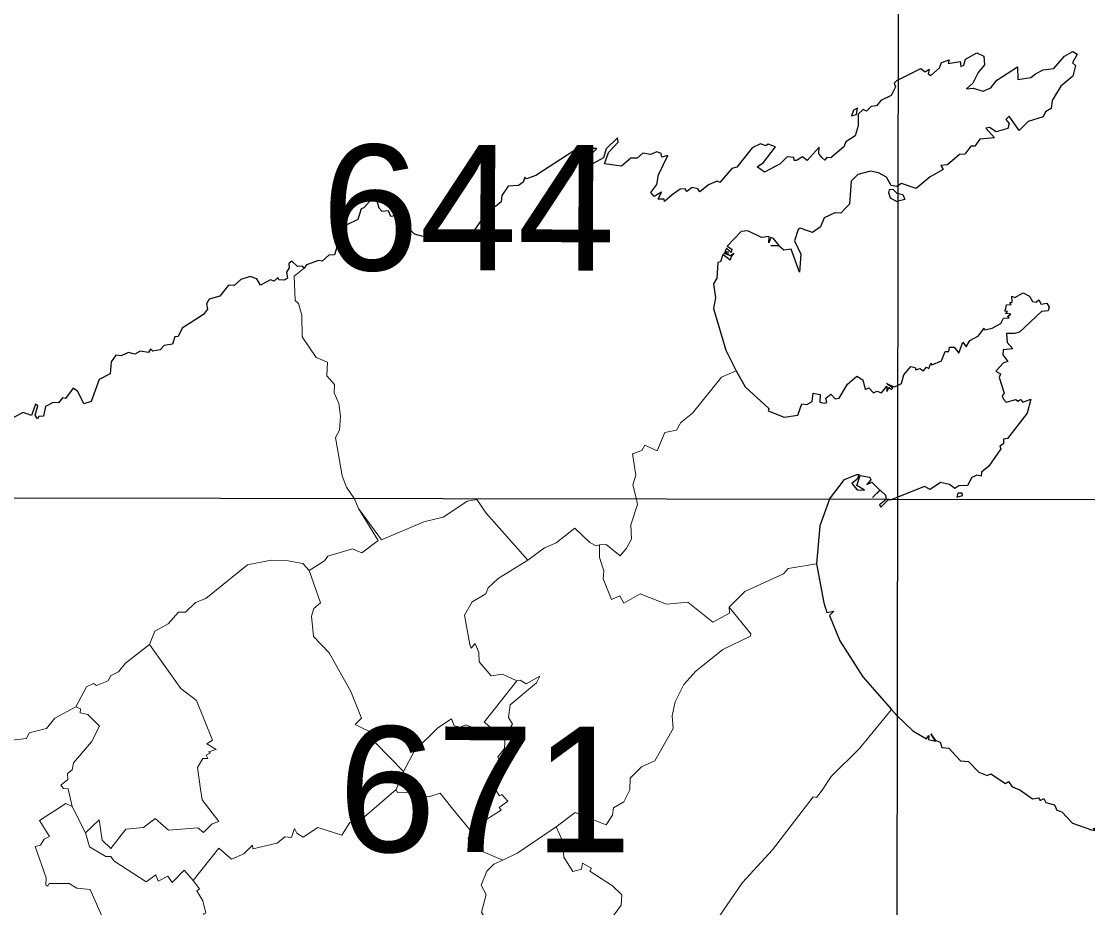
# Model space of a CAD drawing. Extents: x 487425 to 492029, y 4383576 to 4386788.
# Drawn here: x 491692.8 to 491858.4, y 4385763.8 to 4385901.4 of the extents above; entities that cross this region are included whole.
import ezdxf
from ezdxf.enums import TextEntityAlignment as Align

# ---------------------------------------------------------------- set-up
doc = ezdxf.new("R2010")
doc.units = 0
doc.header["$LTSCALE"] = 4
doc.linetypes.add('DOTTED', pattern=[1.5, 0.3, -1.2])
for name, color, linetype, lineweight in [('1', 7, 'Continuous', 13), ('2', 7, 'DOTTED', 13), ('3', 7, 'Continuous', 25)]:
    doc.layers.add(name, color=color, linetype=linetype, lineweight=lineweight)

msp = doc.modelspace()

# ---------------------------------------------------------------- linework, layer by layer
at = {"layer": '1', "lineweight": 25}
for p, q in [((491828.28, 4385375.63), (491829.07, 4385917.58)), ((491551.82, 4385827.64), (491967.5, 4385827.04))]:
    msp.add_line(p, q, dxfattribs=at)
at = {"layer": '3', "lineweight": 13}
msp.add_line((491744.54, 4385827.3), (491745.15, 4385825.79), dxfattribs=at)
at = {"layer": '3'}
msp.add_line((491828.8, 4385827.51), (491828.02, 4385827.2), dxfattribs=at)
for points in [[(491828.79, 4385892.24), (491832.55, 4385894.11), (491833.19, 4385893.58), (491833.83, 4385893.99), (491833.68, 4385893.29), (491834.1, 4385893.03), (491835.43, 4385894.2), (491835.76, 4385895.05), (491836.95, 4385895.47), (491836.78, 4385894.91), (491838.63, 4385895.18), (491838.75, 4385894.42), (491839.19, 4385894.65), (491839.47, 4385895.59), (491841.23, 4385896.56), (491842.29, 4385896.05), (491842.43, 4385894.67), (491841.43, 4385893.51)], [(491850.33, 4385893.27), (491851.54, 4385893.9), (491853.21, 4385894.1), (491854.87, 4385896.02), (491856.14, 4385896.77), (491856.8, 4385896.35), (491856.08, 4385894.98), (491856.55, 4385894.56), (491856.12, 4385892.95), (491854.27, 4385891.37), (491852.91, 4385889.16), (491852.78, 4385887.9), (491851.89, 4385887.41), (491851.55, 4385886.62)], [(491841.43, 4385893.51), (491840.58, 4385891.83), (491839.62, 4385890.97), (491840.67, 4385891.08), (491842.21, 4385890.58), (491843.42, 4385891.11), (491844.33, 4385892.29), (491847.52, 4385894.4), (491847.57, 4385892.4), (491849.62, 4385892.72), (491850.33, 4385893.27)], [(491828.79, 4385892.24), (491828.36, 4385891.82), (491828.57, 4385891.27), (491827.9, 4385889.92), (491826.29, 4385889.13), (491825.63, 4385888.31), (491824.8, 4385888.19), (491824.08, 4385887.49), (491823.59, 4385887.74), (491822.8, 4385887.04), (491822.8, 4385885.21), (491822.31, 4385883.66), (491820.88, 4385882.71), (491820.56, 4385881.97), (491818.52, 4385880.26), (491817.91, 4385880.28), (491817.61, 4385879.89), (491817.15, 4385880.27)], [(491851.55, 4385886.62), (491849.19, 4385885.89), (491847.78, 4385884.47), (491846.26, 4385886.73), (491845.75, 4385886.18), (491846.23, 4385885.6), (491846.06, 4385884.82), (491844.22, 4385884.29), (491843.18, 4385884.95), (491842.64, 4385884.84), (491843.98, 4385883.37), (491841.71, 4385883.13), (491840.92, 4385882.04), (491840.28, 4385882.05)], [(491787.45, 4385880.18), (491786.03, 4385878.96), (491783.4, 4385879.29), (491784, 4385881.07), (491785.5, 4385882.67), (491785.4, 4385883.37), (491783.65, 4385881.66), (491783.21, 4385880.25), (491781.63, 4385879.36), (491780.78, 4385879.75), (491780.76, 4385880.23), (491782.21, 4385881.68), (491780.19, 4385881.7)], [(491780.19, 4385881.7), (491779.48, 4385881.88), (491772.7, 4385877.48), (491771.27, 4385876.97), (491771.02, 4385877.26), (491770.77, 4385876.45), (491770.02, 4385875.92), (491768.4, 4385875.86), (491767.45, 4385874.4), (491767.34, 4385873.42), (491766.47, 4385872.7), (491765.5, 4385872.42)], [(491808.47, 4385882.12), (491807.61, 4385882.42), (491806.32, 4385881.8), (491803.95, 4385878.79), (491803.18, 4385878.61), (491801.32, 4385876.42), (491800.86, 4385876.61), (491799.56, 4385876.04), (491798.19, 4385874.94), (491797.89, 4385875.45), (491797.02, 4385875.61), (491796.16, 4385874.99), (491795.9, 4385875.41), (491795.12, 4385875.37), (491793.92, 4385874.5)], [(491817.15, 4385880.27), (491816.7, 4385880.9), (491816.71, 4385881.91), (491814.86, 4385879.82), (491814.15, 4385880.38), (491813.23, 4385879.82), (491812.86, 4385879.85), (491812.81, 4385880.3), (491811.76, 4385880.4), (491810.69, 4385879.3), (491808.26, 4385878.04), (491807.1, 4385878.84), (491808.1, 4385879.5), (491809.97, 4385881.95), (491808.79, 4385882.38), (491808.47, 4385882.12)], [(491840.28, 4385882.05), (491839.36, 4385880.83), (491838.51, 4385880.77), (491836.69, 4385879.17), (491835.62, 4385879.06), (491835.98, 4385878.42), (491833.98, 4385877.31), (491831.82, 4385875.48), (491829.53, 4385876.28), (491828.79, 4385875.79)], [(491793.92, 4385874.5), (491792.72, 4385873.48), (491792.63, 4385873.82), (491791.72, 4385873.84), (491792.24, 4385874.9), (491791.1, 4385874.22), (491790.57, 4385874.85), (491791.52, 4385876.12), (491791.78, 4385877.62), (491793.22, 4385880.6), (491792.29, 4385880.35), (491792.2, 4385880.91), (491791.5, 4385881.2), (491790.52, 4385880.76), (491789.34, 4385880.95), (491788.44, 4385880.18), (491787.45, 4385880.18)], [(491828.79, 4385875.79), (491827.91, 4385875.95), (491827.19, 4385877.25), (491825.96, 4385877.89), (491824.73, 4385878.15), (491822.72, 4385877.63), (491821.68, 4385876.63), (491821.45, 4385873.07), (491820.75, 4385872.37)], [(491828.79, 4385874.75), (491828.21, 4385875.34), (491827.63, 4385875.25), (491827.51, 4385874.84), (491827.77, 4385874.05), (491828.8, 4385873.44)], [(491745.97, 4385872.46), (491747.31, 4385873.94), (491748.09, 4385873.43), (491748.35, 4385872.46)], [(491828.79, 4385874.75), (491829.73, 4385874.56), (491830.04, 4385873.79), (491828.8, 4385873.44)], [(491745.97, 4385872.46), (491745.57, 4385872.3), (491745.07, 4385870.65), (491743.35, 4385869.82), (491742.32, 4385868.05), (491741.43, 4385865.19), (491740.55, 4385865.1), (491739.54, 4385864.2), (491738.94, 4385864.32), (491737.11, 4385863.6), (491736.72, 4385863.12)], [(491748.35, 4385872.46), (491748.77, 4385871.97), (491749.77, 4385872.08), (491750.13, 4385871.17), (491751.19, 4385871.36), (491751.86, 4385870.62), (491752.81, 4385870.86), (491752.41, 4385869.78), (491753.81, 4385868.45), (491755.73, 4385867.92), (491756.81, 4385868.67), (491757.39, 4385868.45), (491757.58, 4385867.83), (491758, 4385868.17), (491758.46, 4385867.76), (491759.76, 4385868.11)], [(491765.5, 4385872.42), (491765.3, 4385871), (491764.52, 4385870.95), (491762.45, 4385868.04), (491761.63, 4385867.79), (491761.23, 4385868.07), (491760.89, 4385867.62), (491759.76, 4385868.11)], [(491820.75, 4385872.37), (491820.08, 4385871.66), (491819.15, 4385871.68), (491817.53, 4385870.91), (491816.94, 4385869.52), (491815.71, 4385868.65), (491813.76, 4385869.31), (491813.46, 4385869.11), (491812.91, 4385867.35), (491813.88, 4385865.26), (491813.66, 4385862.47), (491812.37, 4385866.06), (491811.22, 4385865.88), (491810.54, 4385866.51), (491809.23, 4385866.64)], [(491809.23, 4385866.64), (491810.5, 4385866.64), (491809.64, 4385867.73), (491809.22, 4385867.89), (491808.93, 4385867.05), (491808.94, 4385868.02), (491807.78, 4385867.85), (491805.63, 4385868.89), (491804.6, 4385868.82), (491802.44, 4385866.52), (491803.14, 4385866.08), (491803.08, 4385865.54), (491802.33, 4385866.2), (491802.11, 4385865.76), (491802.65, 4385865.57), (491802.01, 4385865.6), (491802.64, 4385865.27), (491801.9, 4385865.43), (491802.94, 4385865.05), (491803.45, 4385865.42), (491803.07, 4385864.94)], [(491803.07, 4385864.94), (491802.91, 4385864.36), (491801.79, 4385865.23), (491801.41, 4385864.1), (491801, 4385864), (491800.85, 4385861.54), (491800.34, 4385860.65), (491800.63, 4385858.51), (491800.33, 4385856.82), (491802.21, 4385850.35), (491803.86, 4385847.15)], [(491736.72, 4385863.12), (491736.47, 4385863.44), (491735.69, 4385863.37), (491734.81, 4385864.18), (491734.33, 4385863.81), (491734.41, 4385863.14), (491733.96, 4385862.51), (491734.12, 4385861.53), (491733.65, 4385861.24), (491732.8, 4385861.3), (491732.63, 4385861.67), (491732.09, 4385861.07), (491731.52, 4385861.27), (491729.96, 4385860.45), (491729.39, 4385861.47), (491728.32, 4385861.82), (491726.87, 4385861.34), (491725.83, 4385860.39), (491724.99, 4385860.47)], [(491724.99, 4385860.47), (491723.6, 4385858.76), (491721.95, 4385858.29), (491721.55, 4385857.57), (491721.73, 4385856.72), (491721.09, 4385855.91), (491717.77, 4385853.8), (491717.13, 4385852.51), (491716.63, 4385852.44), (491716.27, 4385851.32)], [(491845.73, 4385856.84), (491845.86, 4385857.39), (491846.58, 4385857.47), (491846.34, 4385857.78), (491846.69, 4385857.85), (491846.68, 4385858.74), (491847.13, 4385858.56), (491848.44, 4385859.26), (491849.41, 4385858.75), (491849.87, 4385857.93), (491850.44, 4385857.8), (491850.87, 4385858.18), (491851.23, 4385857.52), (491852.09, 4385857.69), (491852.46, 4385857.04), (491852.33, 4385856.47), (491851.26, 4385856.35), (491847.86, 4385853.15), (491847.1, 4385852.97)], [(491838.43, 4385849.91), (491839.07, 4385851.63), (491839.55, 4385850.91), (491840.15, 4385851.85), (491841.51, 4385852.57), (491842.34, 4385853.8), (491842.46, 4385853.55), (491843.63, 4385853.81), (491844.95, 4385854.51), (491845.35, 4385855.32), (491846.27, 4385855.38), (491846, 4385855.6), (491846.52, 4385855.94), (491845.67, 4385856.07), (491846, 4385856.38), (491845.58, 4385856.42), (491845.73, 4385856.84)], [(491847.1, 4385852.97), (491845.83, 4385852.96), (491845.95, 4385851.57), (491846.82, 4385850.6), (491845.32, 4385850.42), (491845.25, 4385849.65), (491846.03, 4385848.62), (491845.37, 4385848.39), (491844.19, 4385847.1), (491844.91, 4385846.67), (491844.68, 4385846.12), (491845.49, 4385843.71), (491845.16, 4385843.29), (491845.35, 4385842.75), (491845.77, 4385842.3), (491847.29, 4385842.7), (491847.61, 4385842.45), (491848.02, 4385842.69), (491848.37, 4385842.29)], [(491716.27, 4385851.32), (491714.97, 4385851.12), (491714.38, 4385850.42), (491713.21, 4385850.24), (491712.87, 4385850.51), (491712.54, 4385850.01), (491711.23, 4385850.19), (491710.43, 4385849.75), (491709.44, 4385850.03), (491708.27, 4385849.49), (491707.47, 4385849.58), (491706.76, 4385848.57), (491706.58, 4385846.69), (491704.87, 4385845.82), (491703.64, 4385842.4), (491702.5, 4385842.06), (491701.56, 4385843.93)], [(491828.79, 4385844.85), (491829.52, 4385845.19), (491829.86, 4385846.56), (491830.99, 4385847.83), (491831.64, 4385847.67), (491831.74, 4385847.31), (491832.35, 4385847.51), (491832.92, 4385847.18), (491833.39, 4385847.72), (491833.79, 4385847.54), (491834.1, 4385848.36), (491834.25, 4385848.07), (491835.75, 4385848.73), (491836.29, 4385850.15), (491836.87, 4385850.17), (491836.99, 4385850.81), (491837.68, 4385850.81), (491838.43, 4385849.91)], [(491803.86, 4385847.15), (491805.25, 4385844.69), (491808.89, 4385841.32), (491808.8, 4385840.97), (491811.28, 4385839.95), (491813.41, 4385840.29), (491814.03, 4385842.03), (491814.82, 4385841.92), (491815.67, 4385842.38), (491815.82, 4385843.7), (491816.9, 4385843.49), (491816.84, 4385842.31), (491817.49, 4385842.14), (491817.93, 4385842.26), (491817.77, 4385842.93), (491818.54, 4385843.55)], [(491818.54, 4385843.55), (491819.2, 4385842.79), (491819.83, 4385842.92), (491821.15, 4385845.09), (491822.59, 4385846.34), (491823.53, 4385845.75), (491823.88, 4385844.28), (491824.47, 4385844.52), (491825.15, 4385843.76), (491825.69, 4385844.02), (491826.44, 4385843.75), (491827.23, 4385844.8), (491827.22, 4385843.97), (491827.61, 4385844.58), (491827.97, 4385844.24), (491828.17, 4385844.49), (491827.17, 4385845.17), (491828.37, 4385844.66), (491828.79, 4385844.85)], [(491701.56, 4385843.93), (491700.82, 4385844.47), (491699.63, 4385842.88), (491699.16, 4385842.97), (491698.54, 4385842.21), (491697.72, 4385842.23), (491696.56, 4385841.62), (491696.22, 4385840.11), (491695.49, 4385840.05), (491695.32, 4385839.69), (491694.96, 4385840.26), (491695.33, 4385841.73), (491694.98, 4385842), (491694.39, 4385840.21), (491693.07, 4385840.69), (491691.48, 4385839.86), (491691.18, 4385840.48), (491690.62, 4385840.62)], [(491848.37, 4385842.29), (491849.61, 4385842.75), (491849.06, 4385840.59), (491846.01, 4385836.64), (491845.36, 4385836.56), (491845.38, 4385835.82), (491844.78, 4385835.47), (491844.94, 4385835.07), (491843.09, 4385832.33), (491841.95, 4385831.4), (491841.91, 4385830.78), (491841.2, 4385830.94), (491840.47, 4385830.59), (491839.78, 4385829.35), (491838.45, 4385829.32), (491837.82, 4385828.87), (491836.96, 4385829.49)], [(491818.33, 4385827.21), (491820.65, 4385830.27), (491822.56, 4385831.07), (491822.92, 4385831.05), (491822.64, 4385830.34), (491821.83, 4385829.65), (491822.62, 4385828.69), (491823.76, 4385828.63), (491822.58, 4385829.33), (491823.12, 4385830.89), (491824.6, 4385830.65), (491824.75, 4385830.22), (491824.15, 4385829.49), (491824.89, 4385829.85), (491826.14, 4385828.63), (491825.01, 4385827.48), (491826.21, 4385828.6), (491827.02, 4385827.85), (491827.13, 4385827.2)], [(491836.96, 4385829.49), (491835.59, 4385829.83), (491834, 4385828.72), (491833.1, 4385829.18), (491828.8, 4385827.51)], [(491818.33, 4385827.21), (491816.82, 4385823.08), (491816.3, 4385817.18)], [(491827.13, 4385827.2), (491826.1, 4385826.37), (491826.29, 4385825.99), (491827.43, 4385827.13), (491828.02, 4385827.2)], [(491816.3, 4385817.18), (491817.44, 4385811.12), (491817.91, 4385809.61), (491819.03, 4385809.82), (491818.36, 4385809.16), (491819.92, 4385805.2), (491823.53, 4385799.61), (491827.95, 4385794.54), (491828.8, 4385793.65)], [(491828.8, 4385793.65), (491831.3, 4385791.23), (491833.42, 4385789.98), (491833.75, 4385790.54), (491833.7, 4385789.91), (491834.78, 4385789.62), (491834.08, 4385790.8), (491834.74, 4385789.8), (491835.54, 4385789.51), (491835.81, 4385788.64), (491836.87, 4385788.57), (491838.68, 4385786.61)], [(491838.68, 4385786.61), (491839.93, 4385786.48), (491841.56, 4385784.8), (491842.84, 4385784.33), (491843.42, 4385784.56), (491845.7, 4385783.05), (491846.15, 4385783.39), (491846.71, 4385782.55), (491847.92, 4385782.06)], [(491847.92, 4385782.06), (491849.89, 4385780.7), (491850.8, 4385780.83), (491851.09, 4385780.45), (491851.64, 4385780.73), (491851.92, 4385780.11), (491853.27, 4385779.73), (491853.67, 4385778.9), (491854.41, 4385778.66), (491856.11, 4385776.9), (491859.02, 4385775.88), (491859.59, 4385775.75), (491859.28, 4385776.06), (491859.55, 4385776.08), (491860.09, 4385775.46)]]:
    msp.add_lwpolyline(points, dxfattribs=at)
for points in [[(491822.67, 4385887.94), (491822.05, 4385887.64), (491821.78, 4385886.77), (491822.51, 4385886.98)], [(491838.25, 4385828.18), (491838.12, 4385827.56), (491839, 4385827.79), (491838.93, 4385828.14)]]:
    msp.add_lwpolyline(points, close=True, dxfattribs=at)
at = {"layer": '3', "lineweight": 13}
for points in [[(491736.72, 4385863.12), (491735.16, 4385861.85), (491735.31, 4385858.07), (491735.86, 4385857.64), (491736.36, 4385855.83), (491736.42, 4385852.44), (491738.59, 4385849.23), (491740.37, 4385848.49), (491740.24, 4385846.38), (491741.44, 4385845.03), (491741.39, 4385843.72), (491742.09, 4385842.11), (491742.35, 4385840.13), (491742.19, 4385837.96), (491741.61, 4385836.82), (491742.65, 4385830.84), (491743.29, 4385829.09), (491744.54, 4385827.3)], [(491803.86, 4385847.15), (491801.56, 4385846.2), (491797.06, 4385840.59), (491795.26, 4385839.15), (491794.55, 4385837.94), (491792.76, 4385837.57), (491791.59, 4385834.75), (491789.66, 4385835.64), (491789.16, 4385834.8), (491787.74, 4385834.29), (491788.26, 4385830.97), (491787.78, 4385829.47), (491788.33, 4385827.24)], [(491771.45, 4385817.75), (491764.98, 4385825.07), (491763.57, 4385827.15), (491762.05, 4385826.92), (491759.69, 4385825.29)], [(491788.33, 4385827.24), (491788.53, 4385826.41), (491787.46, 4385823.24), (491787.58, 4385821.02), (491786.78, 4385819.64), (491785.81, 4385818.44), (491783.63, 4385820.2), (491782.58, 4385820.12)], [(491745.15, 4385825.79), (491748.24, 4385820.8), (491745.7, 4385818.87), (491744.24, 4385819.5), (491740.39, 4385818.36), (491739.86, 4385817.63), (491737.51, 4385816.15)], [(491745.15, 4385825.79), (491748.75, 4385820.93), (491755.3, 4385823.71), (491758.3, 4385824.44), (491759.69, 4385825.29)], [(491782.58, 4385820.12), (491782.07, 4385819.97), (491781.11, 4385820.51), (491778.79, 4385822.71), (491775.85, 4385820.44), (491774.08, 4385819.66), (491771.45, 4385817.75)], [(491802.76, 4385810.47), (491802.79, 4385809.52), (491800.2, 4385808.13), (491796.33, 4385811.24), (491793.02, 4385810.91), (491788.91, 4385812.52), (491786.4, 4385811.09), (491785.74, 4385812.19), (491784.46, 4385811.62), (491783.16, 4385814.83), (491783.29, 4385816.09), (491782.63, 4385818.17), (491782.58, 4385820.12)], [(491737.51, 4385816.15), (491736.53, 4385817.21), (491734.22, 4385817.63), (491731.58, 4385817.74), (491727.93, 4385817.05), (491721.45, 4385811.81), (491719.83, 4385811.19), (491718.28, 4385809.68), (491717.19, 4385809.7), (491715.62, 4385807.84), (491713.52, 4385806.73), (491712.69, 4385804.66)], [(491771.45, 4385817.75), (491766.84, 4385814.9), (491765.31, 4385813.43), (491764.96, 4385812.5), (491762.84, 4385811.3), (491761.62, 4385809.22), (491762.44, 4385804.66), (491762.68, 4385804.1), (491763.28, 4385804.8), (491763.84, 4385803.41), (491763.9, 4385801.98), (491765.8, 4385799.77), (491767.56, 4385800.03), (491769.77, 4385799.02)], [(491816.3, 4385817.18), (491811.92, 4385816.48), (491811.2, 4385815.64), (491805.17, 4385812.87), (491802.76, 4385810.47)], [(491737.51, 4385816.15), (491739.27, 4385811.11), (491738.25, 4385810.23), (491737.86, 4385809.06), (491738.17, 4385805.89), (491740.63, 4385803.34), (491743.98, 4385797.35), (491745.63, 4385793.22), (491744.63, 4385792.24), (491747.68, 4385790.72), (491747.15, 4385790.22), (491747.79, 4385789.4), (491752.15, 4385784.94), (491751.02, 4385782.11)], [(491802.76, 4385810.47), (491806.14, 4385806.29), (491806.06, 4385805.97), (491801.77, 4385803.9), (491797.57, 4385800.49), (491795.72, 4385798.45), (491794.38, 4385795.73), (491793.9, 4385793.59), (491794.07, 4385791.62), (491791.21, 4385786.61), (491789.13, 4385785.67), (491787.38, 4385783.91), (491787.34, 4385782.07)], [(491712.69, 4385804.66), (491708.98, 4385801.75), (491707.87, 4385800.4), (491706.62, 4385799.78), (491706.25, 4385798.99), (491704.48, 4385798.31), (491704, 4385798.61), (491702.93, 4385798.06), (491701.24, 4385794.96)], [(491712.69, 4385804.66), (491717.56, 4385797.84), (491719.98, 4385795.98), (491722.5, 4385789.82), (491721.61, 4385789.23), (491723.06, 4385788.35), (491721.87, 4385788), (491722.19, 4385787.81), (491721.51, 4385787.48), (491721.74, 4385786.93), (491720.98, 4385786.94), (491720.15, 4385785.54), (491720.62, 4385782.2)], [(491769.77, 4385799.02), (491764.69, 4385792.57), (491766.21, 4385791.38), (491765.16, 4385789.96), (491762.77, 4385791.8), (491761.8, 4385792.16), (491761, 4385791.79), (491760.01, 4385792.03), (491759.63, 4385793.12)], [(491769.77, 4385799.02), (491770.3, 4385799.13), (491771.19, 4385798.57), (491773.34, 4385799.73), (491772.82, 4385798.7), (491768.71, 4385795.3), (491768.46, 4385793.3), (491769.09, 4385792.26), (491767.95, 4385790.46), (491767.85, 4385788.49), (491766.81, 4385787.23), (491767.82, 4385785.16), (491766.82, 4385784.93), (491765.76, 4385783.26), (491766.47, 4385782.09)], [(491701.24, 4385794.96), (491697.98, 4385793.23), (491696.68, 4385791.63), (491693.99, 4385790.96), (491693.6, 4385790.05), (491690.43, 4385789.68)], [(491701.24, 4385794.96), (491701.97, 4385794.67), (491701.94, 4385794.02), (491703.1, 4385793.78), (491704.92, 4385791.98), (491703.71, 4385789.55), (491700.87, 4385786.3), (491700.66, 4385785.21), (491699.98, 4385784.64), (491699.99, 4385783.71), (491698.93, 4385782.83), (491699.33, 4385782.29), (491700.08, 4385782.26)], [(491827.95, 4385794.54), (491823, 4385788.49), (491818.62, 4385784.13), (491817.21, 4385782.05)], [(491759.63, 4385793.12), (491757.5, 4385791.7), (491753.88, 4385788.13), (491752.15, 4385784.94)], [(491700.08, 4385782.26), (491700.67, 4385779.48), (491702.76, 4385775.41)], [(491702.76, 4385775.41), (491704.87, 4385777.42), (491705.36, 4385774.25), (491706.68, 4385772.96), (491709.04, 4385775.97), (491711.75, 4385776.21), (491713.6, 4385777.64), (491715.63, 4385775.82), (491720.22, 4385776.19), (491721.09, 4385775.46), (491722.45, 4385776.82), (491723.48, 4385777.14), (491720.89, 4385780.55), (491720.62, 4385782.2)], [(491751.02, 4385782.11), (491745.75, 4385777.59), (491743.84, 4385777.02), (491742.58, 4385775.03), (491738.85, 4385776.25), (491736.55, 4385774.71), (491735.59, 4385775.34), (491735.22, 4385776.06), (491734.77, 4385774.69), (491733.73, 4385774.78), (491732.54, 4385773.82), (491728.74, 4385772.91), (491728.72, 4385773.48), (491727.33, 4385772.16), (491725.46, 4385771.3), (491723.49, 4385773.02), (491719.46, 4385768)], [(491751.02, 4385782.11), (491751.23, 4385781.66), (491753.36, 4385781.72), (491756.08, 4385781), (491757.83, 4385781.57), (491759.6, 4385779.32)], [(491766.47, 4385782.09), (491767.09, 4385781.15), (491767.42, 4385781.37), (491768.38, 4385780.33), (491767, 4385779.34), (491767.34, 4385778.91), (491764.7, 4385777.25), (491763.01, 4385775.22), (491759.6, 4385779.32)], [(491787.34, 4385782.07), (491786.38, 4385780.21), (491784.79, 4385779.31), (491784.63, 4385778.14), (491783.65, 4385776.67), (491778.84, 4385778.58), (491775.86, 4385776.32)], [(491796.89, 4385756.12), (491804.8, 4385767.69), (491809.49, 4385772.75), (491815.82, 4385780.97), (491816.32, 4385780.89), (491817.21, 4385782.05)], [(491700.67, 4385779.48), (491699.7, 4385779.96), (491695.61, 4385777.34), (491697.18, 4385774.85), (491696.34, 4385774.41), (491695.78, 4385773.47), (491694.95, 4385773.26), (491696.62, 4385768.41), (491696.61, 4385767.35), (491696.88, 4385767.1), (491697.12, 4385767.51), (491700.2, 4385767.54), (491701.39, 4385766.82), (491703.5, 4385766.62), (491705.61, 4385761.8)], [(491775.86, 4385776.32), (491769.94, 4385772.28), (491767.61, 4385771.14)], [(491775.86, 4385776.32), (491776.81, 4385774.26), (491777.06, 4385771.6), (491778.48, 4385769.4), (491779.8, 4385769.77), (491779.96, 4385770.71), (491781.34, 4385769.89), (491781.09, 4385769.45), (491784.61, 4385767.19), (491786.1, 4385765.76), (491785.99, 4385764.15), (491784.7, 4385762.42), (491790.55, 4385759.89), (491790.2, 4385759.53), (491794.94, 4385756.98), (491796.44, 4385755.55), (491796.89, 4385756.12)], [(491719.46, 4385768), (491718.1, 4385769.6), (491716.24, 4385767.69), (491715.55, 4385768.69), (491714.02, 4385767.88), (491713.67, 4385768.86), (491712.16, 4385767.81), (491707.15, 4385771.06), (491706.69, 4385771.75), (491705.93, 4385771.72), (491703.38, 4385773.21), (491702.76, 4385775.41)], [(491763.01, 4385775.22), (491762.13, 4385774.51), (491762.81, 4385774.19), (491762.48, 4385773.35), (491767.61, 4385771.14)], [(491767.61, 4385771.14), (491766.2, 4385770.54), (491765.1, 4385769.45), (491764.2, 4385767.25), (491764.99, 4385765.82), (491764.27, 4385763.07), (491766.89, 4385758.55), (491763.24, 4385756.38), (491763.78, 4385754.26), (491762.41, 4385752.28), (491761.94, 4385750.49), (491761.36, 4385750.3), (491761.67, 4385750.03), (491760.3, 4385748.84), (491759.54, 4385747.61)], [(491719.46, 4385768), (491720.46, 4385766.68), (491720.06, 4385766.41), (491720.98, 4385764.82), (491721.46, 4385762.92), (491721.1, 4385762.84), (491721.38, 4385762), (491719.2, 4385760.87), (491719.59, 4385760.11), (491717.06, 4385757.86), (491719.27, 4385755.16), (491718.45, 4385754.66), (491720, 4385752.32), (491718.64, 4385751.19)]]:
    msp.add_lwpolyline(points, dxfattribs=at)

# ---------------------------------------------------------------- texts
at = {"layer": '2', "width": 1.05}
for s, p in [('644', (491762.21, 4385862.75)), ('671', (491764.82, 4385772.41))]:
    msp.add_text(s, height=19.5, rotation=359.917, dxfattribs=at).set_placement(p, align=Align.CENTER)

doc.saveas('drawing.dxf')
